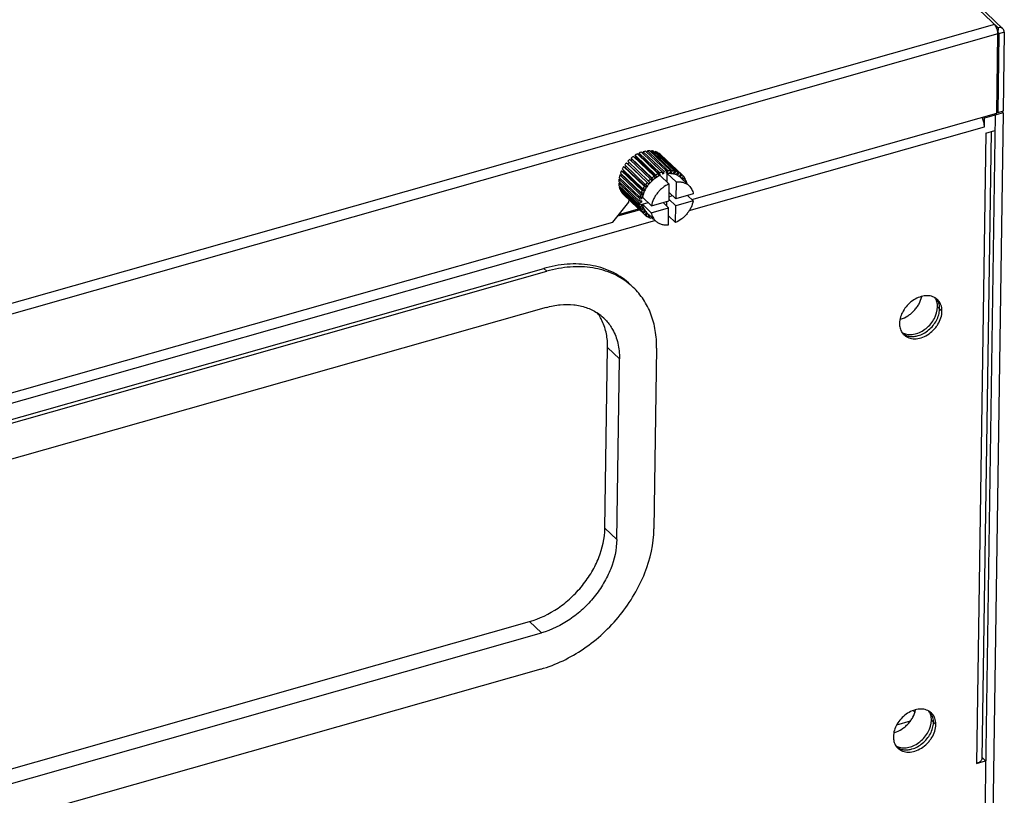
# Model space of a CAD drawing. Header units: millimetres. Extents: x 1117 to 38156, y -1945 to 7303.
# Tile 276 of 656: x 9825 to 9987, y 1124 to 1252. Entities that reach past the tile are written whole.
import ezdxf

# ---------------------------------------------------------------- set-up
doc = ezdxf.new("R2010")
doc.units = ezdxf.units.MM

msp = doc.modelspace()

# ---------------------------------------------------------------- linework, layer by layer
at = {"color": 7, "linetype": 'Continuous'}
for p, q in [((9685.667, 1537.271), (9986.241, 1250.595)), ((9686.48, 1537.12), (9987.054, 1250.444)), ((9985.656, 1251.154), (9768.557, 1189.48)), ((9986.226, 1249.576), (9769.128, 1187.902)), ((9986.034, 1236.576), (9986.226, 1249.576)), ((9986.401, 1249.625), (9986.208, 1236.625)), ((9986.219, 1249.755), (9986.229, 1249.746)), ((9986.241, 1250.595), (9986.229, 1249.746)), ((9986.268, 1249.752), (9986.401, 1249.625)), ((9987.274, 1249.873), (9986.401, 1249.625)), ((9987.274, 1249.873), (9987.081, 1236.873)), ((9935.924, 1222.34), (9986.034, 1236.576)), ((9987.078, 1236.618), (9984.023, 1235.751)), ((9987.078, 1236.618), (9984.067, 1033.122)), ((9985.563, 1236.442), (9985.768, 1236.247)), ((9986.208, 1236.625), (9986.037, 1236.789)), ((9987.081, 1236.873), (9986.208, 1236.625)), ((9986.872, 1236.814), (9987.078, 1236.618)), ((9985.768, 1236.247), (9982.758, 1032.75)), ((9983.818, 1235.946), (9984.023, 1235.751)), ((9984.001, 1234.306), (9984.023, 1235.751)), ((9935.488, 1220.524), (9984.001, 1234.306)), ((9984.247, 1233.276), (9982.713, 1129.616)), ((9985.109, 1233.521), (9983.584, 1130.382)), ((9984.247, 1233.276), (9985.731, 1233.698)), ((9930.662, 1226.72), (9927.246, 1229.978)), ((9927.297, 1229.659), (9927.246, 1229.978)), ((9931.058, 1226.876), (9927.642, 1230.134)), ((9927.92, 1229.881), (9927.929, 1230.222)), ((9931.336, 1226.624), (9927.92, 1229.881)), ((9931.345, 1226.965), (9927.929, 1230.222)), ((9931.742, 1227.053), (9928.326, 1230.311)), ((9928.558, 1230.09), (9928.61, 1230.35)), ((9932.025, 1227.092), (9928.61, 1230.35)), ((9932.411, 1227.111), (9928.995, 1230.369)), ((9929.2, 1230.174), (9929.266, 1230.357)), ((9932.682, 1227.099), (9929.266, 1230.357)), ((9933.044, 1227.048), (9929.628, 1230.306)), ((9929.816, 1230.126), (9929.879, 1230.244)), ((9933.294, 1226.986), (9929.879, 1230.244)), ((9933.623, 1226.866), (9930.207, 1230.123)), ((9930.386, 1229.953), (9930.429, 1230.013)), ((9933.845, 1226.755), (9930.429, 1230.013)), ((9925.163, 1228.39), (9925.4, 1228.212)), ((9928.579, 1225.133), (9925.163, 1228.39)), ((9928.797, 1225.379), (9925.381, 1228.637)), ((9929.12, 1225.7), (9925.705, 1228.958)), ((9929.368, 1225.915), (9925.952, 1229.173)), ((9926.119, 1228.925), (9925.952, 1229.173)), ((9929.534, 1225.668), (9926.119, 1228.925)), ((9929.727, 1226.189), (9926.311, 1229.447)), ((9929.996, 1226.367), (9926.58, 1229.625)), ((9926.691, 1229.337), (9926.58, 1229.625)), ((9930.107, 1226.079), (9926.691, 1229.337)), ((9930.379, 1226.585), (9926.963, 1229.843)), ((9927.297, 1229.659), (9927.294, 1229.657)), ((9927.297, 1229.659), (9927.294, 1229.657)), ((9930.713, 1226.401), (9927.297, 1229.659)), ((9934.129, 1226.57), (9930.713, 1229.828)), ((9930.889, 1229.66), (9930.9, 1229.672)), ((9934.316, 1226.414), (9930.9, 1229.672)), ((9927.587, 1223.434), (9924.172, 1226.692)), ((9924.336, 1227.092), (9924.646, 1227.03)), ((9927.752, 1223.835), (9924.336, 1227.092)), ((9927.893, 1224.119), (9924.477, 1227.377)), ((9928.062, 1223.772), (9924.646, 1227.03)), ((9924.702, 1227.762), (9924.98, 1227.64)), ((9928.118, 1224.505), (9924.702, 1227.762)), ((9928.3, 1224.774), (9924.885, 1228.032)), ((9928.395, 1224.382), (9924.98, 1227.64)), ((9928.815, 1224.955), (9925.4, 1228.212)), ((9930.713, 1226.401), (9930.662, 1226.72)), ((9931.058, 1226.876), (9931.074, 1226.543)), ((9931.336, 1226.624), (9931.345, 1226.965)), ((9931.742, 1227.053), (9931.697, 1226.704)), ((9931.956, 1226.74), (9931.729, 1226.956)), ((9931.859, 1225.207), (9931.881, 1226.645)), ((9933.344, 1225.249), (9931.881, 1226.645)), ((9931.956, 1226.74), (9932.025, 1227.092)), ((9932.411, 1227.111), (9932.307, 1226.757)), ((9932.554, 1226.746), (9932.358, 1226.933)), ((9932.554, 1226.746), (9932.682, 1227.099)), ((9933.044, 1227.048), (9932.884, 1226.7)), ((9933.112, 1226.643), (9932.935, 1226.811)), ((9933.112, 1226.643), (9933.294, 1226.986)), ((9933.623, 1226.866), (9933.411, 1226.534)), ((9933.613, 1226.433), (9933.845, 1226.755)), ((9927.315, 1222.058), (9923.9, 1225.315)), ((9923.903, 1225.038), (9924.115, 1225.111)), ((9927.318, 1221.78), (9923.903, 1225.038)), ((9923.93, 1225.709), (9924.226, 1225.76)), ((9927.346, 1222.451), (9923.93, 1225.709)), ((9927.393, 1222.74), (9923.977, 1225.998)), ((9924.076, 1226.401), (9924.41, 1226.4)), ((9927.492, 1223.143), (9924.076, 1226.401)), ((9927.825, 1223.142), (9924.41, 1226.4)), ((9928.579, 1225.133), (9928.815, 1224.955)), ((9929.014, 1225.179), (9928.797, 1225.379)), ((9929.12, 1225.7), (9929.309, 1225.471)), ((9929.534, 1225.668), (9929.368, 1225.915)), ((9929.727, 1226.189), (9929.861, 1225.917)), ((9930.107, 1226.079), (9929.996, 1226.367)), ((9930.379, 1226.585), (9930.456, 1226.278)), ((9932.166, 1224.915), (9930.702, 1226.311)), ((9933.344, 1225.249), (9933.303, 1222.473)), ((9933.613, 1226.433), (9933.448, 1226.591)), ((9934.129, 1226.57), (9933.872, 1226.264)), ((9934.043, 1226.122), (9933.883, 1226.275)), ((9935.466, 1224.627), (9934.003, 1226.023)), ((9934.043, 1226.122), (9934.316, 1226.414)), ((9934.548, 1226.17), (9934.254, 1225.899)), ((9934.348, 1226.385), (9934.316, 1226.414)), ((9934.387, 1225.72), (9934.694, 1225.973)), ((9934.694, 1225.973), (9934.517, 1226.142)), ((9934.866, 1225.677), (9934.578, 1225.474)), ((9934.749, 1225.311), (9934.967, 1225.446)), ((9934.967, 1225.446), (9934.785, 1225.62)), ((9935.074, 1225.107), (9935.002, 1225.069)), ((9927.357, 1221.408), (9923.941, 1224.665)), ((9923.994, 1224.407), (9924.136, 1224.48)), ((9927.41, 1221.15), (9923.994, 1224.407)), ((9927.517, 1220.81), (9924.101, 1224.068)), ((9924.202, 1223.837), (9924.283, 1223.894)), ((9927.618, 1220.58), (9924.202, 1223.837)), ((9927.79, 1220.283), (9924.374, 1223.541)), ((9927.912, 1223.407), (9927.587, 1223.434)), ((9927.752, 1223.835), (9928.062, 1223.772)), ((9928.191, 1224.031), (9927.893, 1224.119)), ((9928.118, 1224.505), (9928.395, 1224.382)), ((9928.562, 1224.628), (9928.3, 1224.774)), ((9932.166, 1224.915), (9932.125, 1222.138)), ((9933.303, 1222.473), (9932.146, 1223.576)), ((9922.932, 1218.65), (9925.588, 1221.942)), ((9924.521, 1223.344), (9924.551, 1223.372)), ((9927.936, 1220.087), (9924.521, 1223.344)), ((9928.136, 1219.872), (9924.72, 1223.129)), ((9925.588, 1221.942), (9925.593, 1222.297)), ((9927.664, 1222.153), (9927.315, 1222.058)), ((9927.318, 1221.78), (9927.667, 1221.9)), ((9927.346, 1222.451), (9927.692, 1222.512)), ((9927.735, 1222.775), (9927.393, 1222.74)), ((9927.692, 1222.512), (9927.447, 1222.746)), ((9927.667, 1221.9), (9927.46, 1222.097)), ((9927.492, 1223.143), (9927.825, 1223.142)), ((9927.792, 1221.577), (9928.732, 1221.844)), ((9929.273, 1221.328), (9927.809, 1222.724)), ((9929.273, 1221.328), (9932.125, 1222.138)), ((9932.108, 1220.991), (9931.185, 1221.871)), ((9931.801, 1221.284), (9931.813, 1222.049)), ((9933.286, 1221.326), (9932.129, 1222.429)), ((9932.135, 1222.811), (9932.762, 1222.989)), ((9936.138, 1222.136), (9933.286, 1221.326)), ((9936.155, 1223.283), (9933.303, 1222.473)), ((9936.138, 1222.136), (9935.216, 1223.016)), ((9923.741, 1219.652), (9927.305, 1220.665)), ((9923.92, 1219.875), (9927.166, 1220.797)), ((9923.944, 1219.905), (9927.147, 1220.815)), ((9927.702, 1221.561), (9927.357, 1221.408)), ((9927.41, 1221.15), (9927.751, 1221.326)), ((9927.848, 1221.016), (9927.517, 1220.81)), ((9927.751, 1221.326), (9927.567, 1221.501)), ((9927.618, 1220.58), (9927.94, 1220.806)), ((9927.94, 1220.806), (9927.77, 1220.968)), ((9928.097, 1220.536), (9927.79, 1220.283)), ((9929.256, 1220.181), (9927.792, 1221.577)), ((9927.936, 1220.087), (9928.23, 1220.357)), ((9928.23, 1220.357), (9928.068, 1220.512)), ((9929.945, 1218.837), (9928.481, 1220.234)), ((9929.256, 1220.181), (9932.108, 1220.991)), ((9932.067, 1218.215), (9932.108, 1220.991)), ((9933.245, 1218.549), (9933.286, 1221.326)), ((9792.351, 1179.862), (9929.854, 1218.924)), ((9792.787, 1181.678), (9922.932, 1218.65)), ((9928.136, 1219.872), (9928.168, 1219.842)), ((9928.441, 1220.134), (9928.168, 1219.842)), ((9928.355, 1219.686), (9928.179, 1219.854)), ((9928.355, 1219.686), (9928.611, 1219.992)), ((9928.87, 1219.824), (9928.639, 1219.501)), ((9928.861, 1219.391), (9928.682, 1219.561)), ((9928.861, 1219.391), (9929.052, 1219.69)), ((9929.291, 1219.461), (9929.189, 1219.27)), ((9929.44, 1219.208), (9929.252, 1219.388)), ((9929.44, 1219.208), (9929.475, 1219.286)), ((9932.087, 1219.558), (9932.164, 1219.58)), ((9933.245, 1218.549), (9932.088, 1219.653)), ((9767.571, 1170.103), (9911.58, 1211.013)), ((9768.059, 1169.638), (9912.068, 1210.548)), ((9911.58, 1211.013), (9912.068, 1210.548)), ((9911.98, 1204.6), (9767.971, 1163.69)), ((9976.302, 1204.681), (9977.034, 1203.983)), ((9921.632, 1168.299), (9922.072, 1198.038)), ((9924.023, 1196.176), (9922.072, 1198.038)), ((9930.133, 1197.912), (9929.693, 1168.173)), ((9923.583, 1166.438), (9924.023, 1196.176)), ((9923.583, 1166.438), (9921.632, 1168.299)), ((9765.227, 1112.022), (9909.237, 1152.933)), ((9911.188, 1151.071), (9909.237, 1152.933)), ((9767.179, 1110.161), (9911.188, 1151.071)), ((9911.1, 1145.123), (9767.091, 1104.213)), ((9972.29, 1138.308), (9972.583, 1138.029)), ((9969.62, 1135.988), (9971.866, 1136.626)), ((9975.297, 1136.707), (9976.029, 1136.009)), ((9982.713, 1129.616), (9984.197, 1130.037)), ((9983.587, 1130.619), (9984.197, 1130.037))]:
    msp.add_line(p, q, dxfattribs=at)
for centre, radius, start, end in [((9983.502, 1249.534), 2.725, 19.87217, 21.10939), ((9983.987, 1249.585), 2.24, 4.316, 5.12333), ((9980.362, 1234.334), 3.625, 21.28893, 25.55964), ((9980.151, 1234.25), 3.852, 20.14221, 21.30711), ((9929.265, 1225.422), 4.984, 109.00638, 113.89968), ((9929.002, 1225.914), 4.112, 105.24878, 105.39916), ((9929.075, 1226.024), 4.352, 99.91343, 105.2676), ((9928.985, 1226.644), 3.724, 89.83982, 95.77852), ((9929.002, 1227.191), 3.177, 78.63007, 85.23378), ((9929.095, 1227.592), 2.765, 66.2846, 73.53393), ((9929.199, 1227.813), 2.52, 53.06385, 60.78271), ((9929.763, 1224.53), 6.005, 139.99877, 144.33084), ((9929.826, 1224.479), 6.086, 132.61787, 136.90883), ((9929.645, 1224.65), 5.542, 136.9606, 140.0069), ((9929.606, 1224.694), 5.483, 129.49744, 132.25173), ((9929.72, 1224.603), 5.923, 125.13447, 129.50077), ((9929.433, 1224.931), 5.189, 121.89496, 123.96903), ((9929.505, 1224.926), 5.534, 117.33707, 121.9025), ((9929.207, 1225.347), 4.715, 113.9336, 115.1634), ((9929.01, 1224.937), 5.147, 156.46354, 160.06384), ((9929.18, 1224.865), 5.331, 155.30796, 156.48363), ((9929.497, 1224.706), 5.686, 147.48017, 151.97581), ((9929.136, 1224.965), 4.942, 153.66379, 155.30662), ((9929.498, 1224.761), 5.358, 145.13247, 147.49804), ((9932.659, 1222.219), 4.925, 108.97705, 113.92901), ((9932.477, 1222.827), 4.289, 99.87456, 105.30647), ((9932.32, 1223.132), 3.626, 95.76705, 99.88814), ((9932.397, 1223.444), 3.667, 89.79322, 95.82513), ((9932.296, 1223.667), 3.09, 85.22205, 89.80764), ((9932.424, 1223.979), 3.131, 78.581, 85.28285), ((9932.358, 1224.094), 2.658, 73.52458, 78.5933), ((9932.522, 1224.364), 2.733, 66.24298, 73.57555), ((9932.622, 1224.568), 2.506, 53.04211, 60.80445), ((9927.827, 1225.208), 3.929, 172.67865, 178.43917), ((9927.246, 1225.198), 3.347, 182.7428, 189.15268), ((9928.457, 1225.111), 4.567, 163.59513, 168.80403), ((9928.613, 1225.166), 4.381, 162.95105, 163.64617), ((9933.194, 1221.261), 6.024, 140.00556, 144.32405), ((9933.242, 1221.221), 6.086, 132.61787, 136.90883), ((9933.061, 1221.393), 5.542, 136.90672, 140.00686), ((9933.024, 1221.434), 5.487, 129.49781, 132.61992), ((9933.118, 1221.368), 5.894, 125.12387, 129.51136), ((9932.861, 1221.654), 5.212, 121.89734, 125.12965), ((9932.897, 1221.71), 5.487, 117.31734, 121.92223), ((9932.643, 1222.046), 4.764, 113.8922, 117.32585), ((9932.443, 1222.563), 4.209, 105.25786, 108.98833), ((9932.457, 1224.366), 2.369, 60.77884, 66.2492), ((9932.522, 1224.47), 2.245, 47.37382, 53.03508), ((9932.491, 1224.446), 2.284, 33.9097, 39.50432), ((9932.647, 1224.602), 2.463, 39.51575, 46.349), ((9932.532, 1224.522), 2.604, 26.31972, 33.86887), ((9932.237, 1224.4), 2.923, 13.9918, 20.97423), ((9926.794, 1225.103), 2.885, 193.94549, 201.02054), ((9926.517, 1224.981), 2.582, 206.28798, 213.90062), ((9932.509, 1221.646), 5.236, 155.29736, 160.03308), ((9932.138, 1221.874), 4.495, 160.06377, 163.62312), ((9932.947, 1221.428), 5.726, 147.4959, 151.96009), ((9932.61, 1221.679), 5.006, 151.97912, 155.29321), ((9932.928, 1221.494), 5.375, 144.33204, 147.49425), ((9926.421, 1224.912), 2.463, 219.51575, 226.349), ((9931.303, 1221.946), 3.989, 172.72231, 178.39551), ((9930.713, 1221.946), 3.399, 182.79174, 189.10374), ((9931.933, 1221.839), 4.629, 163.62996, 168.76919), ((9931.012, 1222.062), 3.349, 178.44936, 182.77911), ((9931.577, 1222.015), 3.917, 168.81193, 172.71257), ((9930.247, 1221.857), 2.923, 193.9918, 200.97423), ((9929.952, 1221.734), 2.604, 206.31972, 213.86887), ((9930.524, 1222.016), 2.858, 189.16454, 193.97704), ((9930.176, 1221.911), 2.494, 201.03243, 206.30509), ((9929.993, 1221.81), 2.284, 213.9097, 219.50432), ((9929.836, 1221.654), 2.463, 219.51575, 226.349), ((9929.861, 1221.689), 2.506, 233.04211, 240.80445), ((9929.962, 1221.786), 2.245, 227.37382, 233.03508), ((9929.962, 1221.892), 2.733, 246.24298, 253.57555), ((9930.019, 1221.877), 2.352, 240.7741, 243.28125), ((9930.047, 1222.21), 3.062, 258.56039, 261.25237), ((9917.316, 1190.825), 20.988, 104.78108, 105.86014), ((9918.399, 1199.62), 11.444, 46.34802, 49.69291), ((9974.78, 1204.285), 2.21, 46.40799, 59.40979), ((9974.379, 1204.654), 2.22, 34.90696, 40.23708), ((9973.798, 1204.855), 2.491, 19.407, 22.14952), ((9974.353, 1204.636), 2.251, 32.76596, 34.90853), ((9916.157, 1197.264), 7.697, 46.38039, 56.85371), ((9913.693, 1198.814), 8.296, 25.04039, 27.09309), ((9969.148, 1206.533), 3.989, 284.32022, 285.86155), ((9972.312, 1201.697), 2.214, 212.81072, 226.30235), ((9971.92, 1202.076), 2.218, 233.40127, 238.00342), ((9971.939, 1202.105), 2.252, 237.9966, 239.94941), ((9973.774, 1136.311), 2.21, 46.40799, 59.40979), ((9973.373, 1136.68), 2.22, 34.90696, 40.23708), ((9972.792, 1136.881), 2.491, 19.407, 22.14952), ((9973.347, 1136.662), 2.251, 32.76596, 34.90853), ((9968.142, 1138.559), 3.989, 284.32022, 285.86155), ((9971.307, 1133.723), 2.214, 212.81072, 226.30235), ((9970.915, 1134.103), 2.218, 233.40127, 238.00342), ((9970.933, 1134.131), 2.252, 237.9966, 239.94941)]:
    msp.add_arc(centre, radius, start, end, dxfattribs=at)
for points, knots in [([(9986.045, 1250.515), (9985.996, 1250.643), (9985.888, 1250.87), (9985.738, 1251.075), (9985.656, 1251.154)], [0, 0, 0, 0, 0.5463759, 1, 1, 1, 1]), ([(9986.218, 1249.785), (9986.213, 1249.841), (9986.184, 1250.07), (9986.125, 1250.296), (9986.065, 1250.46)], [0, 0, 0, 0, 0.2421479, 1, 1, 1, 1]), ([(9986.226, 1249.576), (9986.226, 1249.59), (9986.227, 1249.65), (9986.224, 1249.709), (9986.221, 1249.754)], [0, 0, 0, 0, 0.2424006, 1, 1, 1, 1]), ([(9987.054, 1250.444), (9987.006, 1250.49), (9986.893, 1250.569), (9986.617, 1250.658), (9986.387, 1250.637), (9986.241, 1250.595)], [0, 0, 0, 0, 0.2317958, 0.4726539, 1, 1, 1, 1]), ([(9986.364, 1249.721), (9986.352, 1249.733), (9986.319, 1249.751), (9986.282, 1249.754), (9986.263, 1249.752)], [0, 0, 0, 0, 0.4793059, 1, 1, 1, 1]), ([(9986.401, 1249.625), (9986.401, 1249.643), (9986.396, 1249.679), (9986.376, 1249.709), (9986.364, 1249.721)], [0, 0, 0, 0, 0.5193916, 1, 1, 1, 1]), ([(9987.274, 1249.873), (9987.275, 1249.982), (9987.244, 1250.193), (9987.127, 1250.375), (9987.054, 1250.444)], [0, 0, 0, 0, 0.5193916, 1, 1, 1, 1]), ([(9984.001, 1234.306), (9984.004, 1234.514), (9983.959, 1234.947), (9983.844, 1235.366), (9983.767, 1235.577)], [0, 0, 0, 0, 0.481596, 1, 1, 1, 1]), ([(9931.881, 1226.645), (9932.083, 1226.669), (9932.482, 1226.681), (9933.058, 1226.582), (9933.577, 1226.366), (9933.873, 1226.147), (9934.003, 1226.023)], [0, 0, 0, 0, 0.2678376, 0.5214374, 0.763828, 1, 1, 1, 1]), ([(9930.702, 1226.311), (9930.339, 1226.148), (9929.82, 1225.828), (9929.213, 1225.294), (9928.801, 1224.839), (9928.446, 1224.343), (9928.066, 1223.657), (9927.877, 1223.099), (9927.809, 1222.724)], [0, 0, 0, 0, 0.2500762, 0.3785621, 0.5074231, 0.6352804, 0.7608187, 1, 1, 1, 1]), ([(9933.344, 1225.249), (9933.547, 1225.273), (9933.946, 1225.285), (9934.522, 1225.186), (9935.041, 1224.97), (9935.336, 1224.751), (9935.466, 1224.627)], [0, 0, 0, 0, 0.2678376, 0.5214374, 0.763828, 1, 1, 1, 1]), ([(9932.166, 1224.915), (9931.803, 1224.751), (9931.284, 1224.432), (9930.677, 1223.898), (9930.265, 1223.443), (9929.909, 1222.947), (9929.53, 1222.261), (9929.341, 1221.702), (9929.273, 1221.328)], [0, 0, 0, 0, 0.2500762, 0.3785621, 0.5074231, 0.6352804, 0.7608187, 1, 1, 1, 1]), ([(9935.466, 1224.627), (9935.556, 1224.541), (9935.723, 1224.353), (9935.923, 1224.029), (9936.071, 1223.67), (9936.133, 1223.414), (9936.155, 1223.283)], [0, 0, 0, 0, 0.2426105, 0.4883563, 0.7400605, 1, 1, 1, 1]), ([(9936.138, 1222.136), (9936.07, 1221.762), (9935.882, 1221.204), (9935.502, 1220.517), (9935.147, 1220.021), (9934.734, 1219.566), (9934.128, 1219.032), (9933.608, 1218.713), (9933.245, 1218.549)], [0, 0, 0, 0, 0.2391813, 0.3647196, 0.4925769, 0.6214379, 0.7499238, 1, 1, 1, 1]), ([(9927.792, 1221.577), (9927.815, 1221.446), (9927.877, 1221.191), (9928.025, 1220.831), (9928.225, 1220.508), (9928.391, 1220.319), (9928.481, 1220.234)], [0, 0, 0, 0, 0.2599395, 0.5116437, 0.7573895, 1, 1, 1, 1]), ([(9929.256, 1220.181), (9929.278, 1220.05), (9929.34, 1219.794), (9929.489, 1219.435), (9929.689, 1219.111), (9929.855, 1218.923), (9929.945, 1218.837)], [0, 0, 0, 0, 0.2599395, 0.5116437, 0.7573895, 1, 1, 1, 1]), ([(9929.945, 1218.837), (9930.075, 1218.713), (9930.371, 1218.494), (9930.889, 1218.279), (9931.466, 1218.179), (9931.865, 1218.191), (9932.067, 1218.215)], [0, 0, 0, 0, 0.236172, 0.4785626, 0.7321624, 1, 1, 1, 1]), ([(9925.811, 1208.366), (9924.989, 1209.15), (9923.06, 1210.502), (9919.634, 1211.642), (9915.835, 1211.883), (9913.256, 1211.46), (9911.962, 1211.118)], [0, 0, 0, 0, 0.2316182, 0.4718992, 0.7271009, 1, 1, 1, 1]), ([(9925.802, 1208.347), (9924.954, 1209.067), (9922.995, 1210.286), (9919.59, 1211.26), (9915.855, 1211.378), (9913.333, 1210.907), (9912.068, 1210.548)], [0, 0, 0, 0, 0.2309471, 0.4715369, 0.7271778, 1, 1, 1, 1]), ([(9930.133, 1197.912), (9930.147, 1198.886), (9930.016, 1200.795), (9929.294, 1203.512), (9928.069, 1205.93), (9926.93, 1207.299), (9926.299, 1207.901)], [0, 0, 0, 0, 0.2658872, 0.5189712, 0.7621807, 1, 1, 1, 1]), ([(9975.905, 1206.187), (9975.653, 1206.337), (9975.062, 1206.544), (9974.092, 1206.543), (9973.089, 1206.257), (9972.128, 1205.713), (9971.281, 1204.953), (9970.417, 1203.775), (9970.062, 1202.696), (9970.052, 1201.999)], [0, 0, 0, 0, 0.1053055, 0.219374, 0.3436003, 0.4761634, 0.6130795, 0.7493673, 1, 1, 1, 1]), ([(9970.238, 1202.696), (9970.654, 1202.814), (9971.261, 1203.096), (9971.979, 1203.619), (9972.478, 1204.09), (9972.912, 1204.619), (9973.382, 1205.369), (9973.618, 1205.991), (9973.704, 1206.412)], [0, 0, 0, 0, 0.2440403, 0.3717848, 0.5010957, 0.6302544, 0.7575541, 1, 1, 1, 1]), ([(9973.103, 1199.964), (9973.412, 1200.052), (9974.027, 1200.309), (9974.86, 1200.877), (9975.583, 1201.606), (9976.15, 1202.449), (9976.524, 1203.352), (9976.656, 1204.124), (9976.639, 1204.714), (9976.569, 1205.127), (9976.441, 1205.51), (9976.317, 1205.745), (9976.246, 1205.855)], [0, 0, 0, 0, 0.1277412, 0.2615738, 0.3978665, 0.5325439, 0.661822, 0.7829509, 0.8402029, 0.8952555, 0.9483769, 1, 1, 1, 1]), ([(9976.105, 1205.794), (9976.091, 1205.828), (9976.033, 1205.962), (9975.962, 1206.091), (9975.903, 1206.183)], [0, 0, 0, 0, 0.2527978, 1, 1, 1, 1]), ([(9976.302, 1204.681), (9976.304, 1204.769), (9976.295, 1205.107), (9976.231, 1205.446), (9976.147, 1205.682)], [0, 0, 0, 0, 0.2592987, 1, 1, 1, 1]), ([(9977.034, 1203.983), (9977.04, 1204.343), (9976.958, 1204.885), (9976.641, 1205.51), (9976.424, 1205.771), (9976.304, 1205.886)], [0, 0, 0, 0, 0.5178321, 0.7616198, 1, 1, 1, 1]), ([(9911.98, 1204.6), (9912.734, 1204.815), (9914.239, 1205.111), (9916.477, 1205.12), (9918.557, 1204.677), (9919.805, 1204.075), (9920.365, 1203.709)], [0, 0, 0, 0, 0.2709727, 0.5267696, 0.7685779, 1, 1, 1, 1]), ([(9970.783, 1200.096), (9970.893, 1199.991), (9971.138, 1199.802), (9971.712, 1199.525), (9972.563, 1199.394), (9973.636, 1199.583), (9974.69, 1200.08), (9975.477, 1200.713), (9976.019, 1201.324), (9976.48, 1201.982), (9976.893, 1202.86), (9977.029, 1203.618), (9977.034, 1203.983)], [0, 0, 0, 0, 0.0514923, 0.1039721, 0.2145826, 0.3359982, 0.467505, 0.6051642, 0.674683, 0.7435918, 0.8765808, 1, 1, 1, 1]), ([(9970.847, 1200.306), (9971.114, 1200.209), (9971.709, 1200.106), (9972.638, 1200.217), (9973.572, 1200.572), (9974.45, 1201.143), (9975.213, 1201.893), (9975.983, 1203.022), (9976.293, 1204.029), (9976.302, 1204.681)], [0, 0, 0, 0, 0.1077756, 0.2246656, 0.3506405, 0.4833449, 0.6189651, 0.7531111, 1, 1, 1, 1]), ([(9921.078, 1202.593), (9921.028, 1202.691), (9920.819, 1203.08), (9920.579, 1203.451), (9920.382, 1203.716)], [0, 0, 0, 0, 0.2519511, 1, 1, 1, 1]), ([(9921.467, 1202.836), (9921.608, 1202.702), (9922.154, 1202.139), (9922.613, 1201.492), (9922.899, 1200.977)], [0, 0, 0, 0, 0.2487214, 1, 1, 1, 1]), ([(9922.072, 1198.038), (9922.083, 1198.792), (9921.962, 1200.266), (9921.511, 1201.68), (9921.209, 1202.326)], [0, 0, 0, 0, 0.5140612, 1, 1, 1, 1]), ([(9922.899, 1200.977), (9923.289, 1200.275), (9923.878, 1198.699), (9924.036, 1197.031), (9924.023, 1196.176)], [0, 0, 0, 0, 0.4844219, 1, 1, 1, 1]), ([(9970.052, 1201.999), (9970.048, 1201.728), (9970.104, 1201.201), (9970.314, 1200.71), (9970.451, 1200.497)], [0, 0, 0, 0, 0.5167801, 1, 1, 1, 1]), ([(9970.45, 1200.492), (9970.481, 1200.474), (9970.609, 1200.403), (9970.743, 1200.343), (9970.847, 1200.306)], [0, 0, 0, 0, 0.2477393, 1, 1, 1, 1]), ([(9970.811, 1200.155), (9970.969, 1200.064), (9971.315, 1199.916), (9971.884, 1199.813), (9972.491, 1199.824), (9972.898, 1199.906), (9973.103, 1199.964)], [0, 0, 0, 0, 0.2318597, 0.4742078, 0.729947, 1, 1, 1, 1]), ([(9909.237, 1152.933), (9910.902, 1153.406), (9913.325, 1154.596), (9916.104, 1156.822), (9917.974, 1158.822), (9919.521, 1161.052), (9921.036, 1164.132), (9921.607, 1166.66), (9921.632, 1168.299)], [0, 0, 0, 0, 0.2480158, 0.3780752, 0.5091125, 0.6388507, 0.7651468, 1, 1, 1, 1]), ([(9911.1, 1145.123), (9913.599, 1145.833), (9917.232, 1147.619), (9921.401, 1150.957), (9924.207, 1153.958), (9926.526, 1157.302), (9928.799, 1161.922), (9929.657, 1165.714), (9929.693, 1168.173)], [0, 0, 0, 0, 0.2480145, 0.3780757, 0.5091125, 0.6388502, 0.7651479, 1, 1, 1, 1]), ([(9923.583, 1166.438), (9923.559, 1164.798), (9922.987, 1162.27), (9921.472, 1159.19), (9919.926, 1156.961), (9918.056, 1154.96), (9915.276, 1152.734), (9912.854, 1151.544), (9911.188, 1151.071)], [0, 0, 0, 0, 0.2348532, 0.3611493, 0.4908875, 0.6219248, 0.7519842, 1, 1, 1, 1]), ([(9974.899, 1138.214), (9974.647, 1138.363), (9974.056, 1138.57), (9973.086, 1138.569), (9972.083, 1138.283), (9971.122, 1137.739), (9970.275, 1136.979), (9969.411, 1135.801), (9969.057, 1134.722), (9969.046, 1134.025)], [0, 0, 0, 0, 0.1053055, 0.219374, 0.3436003, 0.4761634, 0.6130795, 0.7493673, 1, 1, 1, 1]), ([(9969.233, 1134.722), (9969.648, 1134.84), (9970.256, 1135.122), (9970.974, 1135.645), (9971.472, 1136.116), (9971.907, 1136.645), (9972.376, 1137.395), (9972.612, 1138.018), (9972.699, 1138.438)], [0, 0, 0, 0, 0.2440403, 0.3717848, 0.5010957, 0.6302544, 0.7575541, 1, 1, 1, 1]), ([(9972.097, 1131.991), (9972.407, 1132.079), (9973.021, 1132.335), (9973.854, 1132.904), (9974.577, 1133.632), (9975.144, 1134.475), (9975.518, 1135.378), (9975.65, 1136.151), (9975.634, 1136.74), (9975.563, 1137.153), (9975.435, 1137.536), (9975.311, 1137.771), (9975.24, 1137.881)], [0, 0, 0, 0, 0.1277412, 0.2615738, 0.3978665, 0.5325439, 0.661822, 0.7829509, 0.8402029, 0.8952555, 0.9483769, 1, 1, 1, 1]), ([(9975.099, 1137.82), (9975.085, 1137.854), (9975.027, 1137.988), (9974.957, 1138.117), (9974.897, 1138.209)], [0, 0, 0, 0, 0.2527978, 1, 1, 1, 1]), ([(9975.297, 1136.707), (9975.298, 1136.795), (9975.29, 1137.133), (9975.225, 1137.472), (9975.141, 1137.709)], [0, 0, 0, 0, 0.2592987, 1, 1, 1, 1]), ([(9976.029, 1136.009), (9976.034, 1136.369), (9975.953, 1136.911), (9975.635, 1137.536), (9975.418, 1137.797), (9975.298, 1137.912)], [0, 0, 0, 0, 0.5178321, 0.7616198, 1, 1, 1, 1]), ([(9969.777, 1132.122), (9969.887, 1132.017), (9970.133, 1131.828), (9970.707, 1131.551), (9971.558, 1131.42), (9972.63, 1131.609), (9973.684, 1132.106), (9974.471, 1132.739), (9975.014, 1133.35), (9975.475, 1134.008), (9975.887, 1134.886), (9976.023, 1135.644), (9976.029, 1136.009)], [0, 0, 0, 0, 0.0514923, 0.1039721, 0.2145826, 0.3359982, 0.467505, 0.6051642, 0.674683, 0.7435918, 0.8765808, 1, 1, 1, 1]), ([(9969.841, 1132.332), (9970.108, 1132.235), (9970.704, 1132.132), (9971.632, 1132.243), (9972.567, 1132.598), (9973.444, 1133.169), (9974.207, 1133.919), (9974.977, 1135.048), (9975.287, 1136.056), (9975.297, 1136.707)], [0, 0, 0, 0, 0.1077756, 0.2246656, 0.3506405, 0.4833449, 0.6189651, 0.7531111, 1, 1, 1, 1]), ([(9969.046, 1134.025), (9969.042, 1133.755), (9969.099, 1133.227), (9969.308, 1132.736), (9969.446, 1132.523)], [0, 0, 0, 0, 0.5167801, 1, 1, 1, 1]), ([(9969.444, 1132.519), (9969.475, 1132.5), (9969.603, 1132.429), (9969.737, 1132.37), (9969.841, 1132.332)], [0, 0, 0, 0, 0.2477393, 1, 1, 1, 1]), ([(9969.805, 1132.182), (9969.963, 1132.09), (9970.309, 1131.942), (9970.878, 1131.839), (9971.485, 1131.851), (9971.893, 1131.933), (9972.097, 1131.991)], [0, 0, 0, 0, 0.2318597, 0.4742078, 0.729947, 1, 1, 1, 1]), ([(9982.997, 1129.718), (9982.974, 1129.708), (9982.882, 1129.669), (9982.786, 1129.637), (9982.713, 1129.616)], [0, 0, 0, 0, 0.241423, 1, 1, 1, 1]), ([(9983.584, 1130.382), (9983.583, 1130.318), (9983.551, 1130.182), (9983.428, 1130), (9983.237, 1129.84), (9983.082, 1129.756), (9982.997, 1129.718)], [0, 0, 0, 0, 0.206831, 0.4351988, 0.698338, 1, 1, 1, 1])]:
    msp.add_open_spline(points, degree=3, knots=knots, dxfattribs=at)
msp.add_open_spline([(9986.263, 1249.752), (9986.251, 1249.751), (9986.24, 1249.749), (9986.229, 1249.746)], degree=3, dxfattribs=at)

doc.saveas('drawing.dxf')
